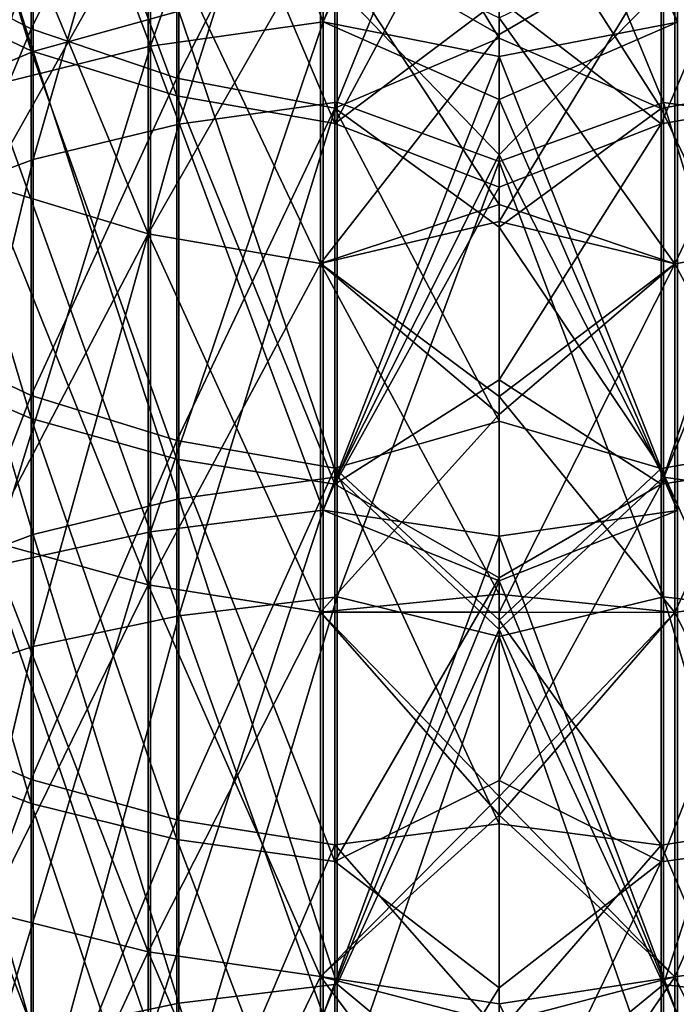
# Model space of a CAD drawing. Header units: millimetres. Extents: x -198 to 325, y 0 to 239.
# Tile 449 of 468: x 143 to 153, y 134 to 149. Entities that reach past the tile are written whole.
import ezdxf

# ---------------------------------------------------------------- set-up
doc = ezdxf.new("R2010")
doc.units = ezdxf.units.MM
doc.header["$LTSCALE"] = 65.185185
for name, color, linetype in [('658', 7, 'CONTINUOUS'), ('659', 7, 'CONTINUOUS'), ('660', 7, 'CONTINUOUS'), ('661', 7, 'CONTINUOUS')]:
    doc.layers.add(name, color=color, linetype=linetype)

msp = doc.modelspace()

# ---------------------------------------------------------------- linework, layer by layer
at = {"layer": '658', "color": 7, "linetype": 'CONTINUOUS', "true_color": 0xe0f2ff}
for points in [[(152.536, 154.98, 223.085), (152.536, 147.63, 227.642), (150, 153.793, 224.166), (152.536, 154.98, 223.085)], [(154.977, 154.596, 222.451), (154.977, 147.29, 226.983), (152.536, 154.98, 223.085), (154.977, 154.596, 222.451)], [(152.536, 154.98, 223.085), (154.977, 147.29, 226.983), (152.536, 147.63, 227.642), (152.536, 154.98, 223.085)], [(150, 146.819, 3.609), (152.536, 149.416, 5.403), (150, 153.892, 7.898), (150, 146.819, 3.609)], [(150, 153.793, 224.166), (152.536, 147.63, 227.642), (150, 146.717, 228.448), (150, 153.793, 224.166)], [(154.944, 147.998, 34.445), (152.501, 152.805, 39.477), (154.944, 153.307, 38.94), (154.944, 147.998, 34.445)], [(152.501, 152.584, 192.723), (152.501, 147.3, 197.17), (154.944, 153.048, 193.293), (152.501, 152.584, 192.723)], [(154.944, 153.048, 193.293), (152.501, 147.3, 197.17), (154.944, 147.724, 197.771), (154.944, 153.048, 193.293)], [(152.501, 147.535, 35.014), (150, 151.453, 38.596), (152.501, 152.805, 39.477), (152.501, 147.535, 35.014)], [(152.501, 147.535, 35.014), (152.501, 152.805, 39.477), (154.944, 147.998, 34.445), (152.501, 147.535, 35.014)], [(152.501, 152.584, 192.723), (150, 149.222, 195.307), (152.501, 147.3, 197.17), (152.501, 152.584, 192.723)], [(150, 148.621, 36.199), (150, 151.453, 38.596), (152.501, 147.535, 35.014), (150, 148.621, 36.199)], [(152.536, 141.843, 1.227), (152.536, 149.416, 5.403), (150, 146.819, 3.609), (152.536, 141.843, 1.227)], [(152.536, 141.843, 1.227), (154.977, 149.031, 6.036), (152.536, 149.416, 5.403), (152.536, 141.843, 1.227)], [(150, 149.222, 195.307), (150, 146.323, 197.622), (152.501, 147.3, 197.17), (150, 149.222, 195.307)], [(154.977, 141.502, 1.885), (154.977, 149.031, 6.036), (152.536, 141.843, 1.227), (154.977, 141.502, 1.885)], [(150, 145.705, 33.905), (150, 148.621, 36.199), (152.501, 147.535, 35.014), (150, 145.705, 33.905)], [(154.944, 142.4, 30.315), (152.501, 147.535, 35.014), (154.944, 147.998, 34.445), (154.944, 142.4, 30.315)], [(152.501, 147.3, 197.17), (152.501, 141.731, 201.254), (154.944, 147.724, 197.771), (152.501, 147.3, 197.17)], [(154.944, 147.724, 197.771), (152.501, 141.731, 201.254), (154.944, 142.113, 201.882), (154.944, 147.724, 197.771)], [(152.536, 147.63, 227.642), (152.536, 139.99, 231.696), (150, 146.717, 228.448), (152.536, 147.63, 227.642)], [(154.977, 147.29, 226.983), (154.977, 139.696, 231.015), (152.536, 147.63, 227.642), (154.977, 147.29, 226.983)], [(152.536, 147.63, 227.642), (154.977, 139.696, 231.015), (152.536, 139.99, 231.696), (152.536, 147.63, 227.642)], [(152.501, 141.977, 30.915), (150, 145.705, 33.905), (152.501, 147.535, 35.014), (152.501, 141.977, 30.915)], [(152.501, 141.977, 30.915), (152.501, 147.535, 35.014), (154.944, 142.4, 30.315), (152.501, 141.977, 30.915)], [(150, 146.323, 197.622), (150, 143.343, 199.832), (152.501, 147.3, 197.17), (150, 146.323, 197.622)], [(152.501, 147.3, 197.17), (150, 143.343, 199.832), (152.501, 141.731, 201.254), (152.501, 147.3, 197.17)], [(150, 139.486, -0.218), (152.536, 141.843, 1.227), (150, 146.819, 3.609), (150, 139.486, -0.218)], [(150, 146.717, 228.448), (152.536, 139.99, 231.696), (150, 139.38, 232.269), (150, 146.717, 228.448)], [(150, 142.708, 31.718), (150, 145.705, 33.905), (152.501, 141.977, 30.915), (150, 142.708, 31.718)], [(150, 143.343, 199.832), (150, 140.285, 201.933), (152.501, 141.731, 201.254), (150, 143.343, 199.832)], [(150, 139.634, 29.64), (150, 142.708, 31.718), (152.501, 141.977, 30.915), (150, 139.634, 29.64)], [(154.944, 136.539, 26.568), (152.501, 141.977, 30.915), (154.944, 142.4, 30.315), (154.944, 136.539, 26.568)], [(152.501, 141.731, 201.254), (152.501, 135.901, 204.956), (154.944, 142.113, 201.882), (152.501, 141.731, 201.254)], [(154.944, 142.113, 201.882), (152.501, 135.901, 204.956), (154.944, 136.239, 205.609), (154.944, 142.113, 201.882)], [(152.501, 136.158, 27.196), (150, 139.634, 29.64), (152.501, 141.977, 30.915), (152.501, 136.158, 27.196)], [(152.501, 136.158, 27.196), (152.501, 141.977, 30.915), (154.944, 136.539, 26.568), (152.501, 136.158, 27.196)], [(152.536, 134.006, -2.43), (152.536, 141.843, 1.227), (150, 139.486, -0.218), (152.536, 134.006, -2.43)], [(152.536, 134.006, -2.43), (154.977, 141.502, 1.885), (152.536, 141.843, 1.227), (152.536, 134.006, -2.43)], [(150, 140.285, 201.933), (150, 137.153, 203.922), (152.501, 141.731, 201.254), (150, 140.285, 201.933)], [(152.501, 141.731, 201.254), (150, 137.153, 203.922), (152.501, 135.901, 204.956), (152.501, 141.731, 201.254)], [(154.977, 133.711, -1.751), (154.977, 141.502, 1.885), (152.536, 134.006, -2.43), (154.977, 133.711, -1.751)], [(152.536, 139.99, 231.696), (152.536, 132.095, 235.227), (150, 139.38, 232.269), (152.536, 139.99, 231.696)], [(154.977, 139.696, 231.015), (154.977, 131.849, 234.528), (152.536, 139.99, 231.696), (154.977, 139.696, 231.015)], [(152.536, 139.99, 231.696), (154.977, 131.849, 234.528), (152.536, 132.095, 235.227), (152.536, 139.99, 231.696)], [(150, 136.487, 27.675), (150, 139.634, 29.64), (152.501, 136.158, 27.196), (150, 136.487, 27.675)], [(150, 131.923, -3.567), (152.536, 134.006, -2.43), (150, 139.486, -0.218), (150, 131.923, -3.567)], [(150, 139.38, 232.269), (152.536, 132.095, 235.227), (150, 131.814, 235.611), (150, 139.38, 232.269)], [(150, 137.153, 203.922), (150, 133.952, 205.798), (152.501, 135.901, 204.956), (150, 137.153, 203.922)], [(150, 133.272, 25.824), (150, 136.487, 27.675), (152.501, 136.158, 27.196), (150, 133.272, 25.824)], [(154.944, 130.441, 23.222), (152.501, 136.158, 27.196), (154.944, 136.539, 26.568), (154.944, 130.441, 23.222)], [(152.501, 130.103, 23.874), (150, 133.272, 25.824), (152.501, 136.158, 27.196), (152.501, 130.103, 23.874)], [(152.501, 135.901, 204.956), (152.501, 129.837, 208.26), (154.944, 136.239, 205.609), (152.501, 135.901, 204.956)], [(154.944, 136.239, 205.609), (152.501, 129.837, 208.26), (154.944, 130.13, 208.935), (154.944, 136.239, 205.609)], [(152.501, 130.103, 23.874), (152.501, 136.158, 27.196), (154.944, 130.441, 23.222), (152.501, 130.103, 23.874)], [(150, 133.952, 205.798), (150, 130.685, 207.557), (152.501, 135.901, 204.956), (150, 133.952, 205.798)], [(152.501, 135.901, 204.956), (150, 130.685, 207.557), (152.501, 129.837, 208.26), (152.501, 135.901, 204.956)], [(152.536, 125.941, -5.554), (152.536, 134.006, -2.43), (150, 131.923, -3.567), (152.536, 125.941, -5.554)], [(152.536, 125.941, -5.554), (154.977, 133.711, -1.751), (152.536, 134.006, -2.43), (152.536, 125.941, -5.554)], [(154.977, 125.693, -4.856), (154.977, 133.711, -1.751), (152.536, 125.941, -5.554), (154.977, 125.693, -4.856)]]:
    msp.add_3dface(points, dxfattribs=at)
at = {"layer": '659', "color": 7, "linetype": 'CONTINUOUS', "true_color": 0xe0f2ff}
for points in [[(142.803, 148.416, 7.047), (142.803, 155.582, 11.649), (140.827, 154.651, 12.967), (142.803, 148.416, 7.047)], [(142.803, 148.416, 7.047), (145.056, 149.038, 6.024), (142.803, 155.582, 11.649), (142.803, 148.416, 7.047)], [(140.802, 154.841, 195.496), (140.802, 149.362, 200.09), (142.773, 148.427, 198.766), (140.802, 154.841, 195.496)], [(142.773, 153.817, 194.238), (140.802, 154.841, 195.496), (142.773, 148.427, 198.766), (142.773, 153.817, 194.238)], [(147.499, 154.984, 223.091), (147.499, 147.633, 227.648), (145.056, 147.296, 226.995), (147.499, 154.984, 223.091)], [(145.056, 154.603, 222.463), (147.499, 154.984, 223.091), (145.056, 147.296, 226.995), (145.056, 154.603, 222.463)], [(147.499, 154.984, 223.091), (150, 153.793, 224.166), (147.499, 147.633, 227.648), (147.499, 154.984, 223.091)], [(140.827, 147.577, 8.425), (142.803, 148.416, 7.047), (140.827, 154.651, 12.967), (140.827, 147.577, 8.425)], [(145.056, 154.603, 222.463), (145.056, 147.296, 226.995), (142.803, 146.747, 225.93), (145.056, 154.603, 222.463)], [(142.803, 153.982, 221.438), (145.056, 154.603, 222.463), (142.803, 146.747, 225.93), (142.803, 153.982, 221.438)], [(142.773, 148.766, 33.501), (140.802, 149.788, 32.245), (142.773, 154.137, 38.051), (142.773, 148.766, 33.501)], [(142.773, 148.766, 33.501), (142.773, 154.137, 38.051), (145.023, 153.316, 38.93), (142.773, 148.766, 33.501)], [(142.803, 153.982, 221.438), (142.803, 146.747, 225.93), (140.827, 146.006, 224.495), (142.803, 153.982, 221.438)], [(140.827, 153.146, 220.056), (142.803, 153.982, 221.438), (140.827, 146.006, 224.495), (140.827, 153.146, 220.056)], [(142.773, 153.817, 194.238), (142.773, 148.427, 198.766), (145.023, 147.732, 197.782), (142.773, 153.817, 194.238)], [(145.023, 153.057, 193.304), (142.773, 153.817, 194.238), (145.023, 147.732, 197.782), (145.023, 153.057, 193.304)], [(150, 146.819, 3.609), (150, 153.892, 7.898), (147.499, 149.42, 5.397), (150, 146.819, 3.609)], [(150, 153.793, 224.166), (150, 146.717, 228.448), (147.499, 147.633, 227.648), (150, 153.793, 224.166)], [(145.023, 148.006, 34.434), (142.773, 148.766, 33.501), (145.023, 153.316, 38.93), (145.023, 148.006, 34.434)], [(145.023, 148.006, 34.434), (145.023, 153.316, 38.93), (147.464, 152.81, 39.471), (145.023, 148.006, 34.434)], [(145.023, 153.057, 193.304), (145.023, 147.732, 197.782), (147.464, 147.304, 197.176), (145.023, 153.057, 193.304)], [(147.464, 152.588, 192.729), (145.023, 153.057, 193.304), (147.464, 147.304, 197.176), (147.464, 152.588, 192.729)], [(147.464, 147.539, 35.009), (145.023, 148.006, 34.434), (147.464, 152.81, 39.471), (147.464, 147.539, 35.009)], [(150, 151.453, 38.596), (150, 148.621, 36.199), (147.464, 152.81, 39.471), (150, 151.453, 38.596)], [(150, 148.621, 36.199), (147.464, 147.539, 35.009), (147.464, 152.81, 39.471), (150, 148.621, 36.199)], [(150, 152.036, 192.888), (147.464, 152.588, 192.729), (147.464, 147.304, 197.176), (150, 152.036, 192.888)], [(150, 149.222, 195.307), (150, 152.036, 192.888), (147.464, 147.304, 197.176), (150, 149.222, 195.307)], [(140.802, 144.036, 27.998), (140.802, 149.788, 32.245), (142.773, 148.766, 33.501), (140.802, 144.036, 27.998)], [(147.499, 141.846, 1.221), (147.499, 149.42, 5.397), (145.056, 149.038, 6.024), (147.499, 141.846, 1.221)], [(147.499, 141.846, 1.221), (150, 146.819, 3.609), (147.499, 149.42, 5.397), (147.499, 141.846, 1.221)], [(140.802, 149.362, 200.09), (140.802, 143.589, 204.308), (142.773, 142.746, 202.923), (140.802, 149.362, 200.09)], [(142.773, 148.427, 198.766), (140.802, 149.362, 200.09), (142.773, 142.746, 202.923), (142.773, 148.427, 198.766)], [(150, 146.323, 197.622), (150, 149.222, 195.307), (147.464, 147.304, 197.176), (150, 146.323, 197.622)], [(145.056, 141.508, 1.873), (145.056, 149.038, 6.024), (142.803, 148.416, 7.047), (145.056, 141.508, 1.873)], [(145.056, 141.508, 1.873), (147.499, 141.846, 1.221), (145.056, 149.038, 6.024), (145.056, 141.508, 1.873)], [(142.773, 143.102, 29.321), (140.802, 144.036, 27.998), (142.773, 148.766, 33.501), (142.773, 143.102, 29.321)], [(142.773, 143.102, 29.321), (142.773, 148.766, 33.501), (145.023, 148.006, 34.434), (142.773, 143.102, 29.321)], [(150, 148.621, 36.199), (150, 145.705, 33.905), (147.464, 147.539, 35.009), (150, 148.621, 36.199)], [(142.803, 140.957, 2.936), (142.803, 148.416, 7.047), (140.827, 147.577, 8.425), (142.803, 140.957, 2.936)], [(142.773, 148.427, 198.766), (142.773, 142.746, 202.923), (145.023, 142.12, 201.894), (142.773, 148.427, 198.766)], [(145.023, 147.732, 197.782), (142.773, 148.427, 198.766), (145.023, 142.12, 201.894), (145.023, 147.732, 197.782)], [(142.803, 140.957, 2.936), (145.056, 141.508, 1.873), (142.803, 148.416, 7.047), (142.803, 140.957, 2.936)], [(145.023, 142.408, 30.304), (142.773, 143.102, 29.321), (145.023, 148.006, 34.434), (145.023, 142.408, 30.304)], [(145.023, 142.408, 30.304), (145.023, 148.006, 34.434), (147.464, 147.539, 35.009), (145.023, 142.408, 30.304)], [(145.023, 147.732, 197.782), (145.023, 142.12, 201.894), (147.464, 141.735, 201.26), (145.023, 147.732, 197.782)], [(147.464, 147.304, 197.176), (145.023, 147.732, 197.782), (147.464, 141.735, 201.26), (147.464, 147.304, 197.176)], [(140.827, 140.214, 4.368), (142.803, 140.957, 2.936), (140.827, 147.577, 8.425), (140.827, 140.214, 4.368)], [(147.464, 141.981, 30.909), (145.023, 142.408, 30.304), (147.464, 147.539, 35.009), (147.464, 141.981, 30.909)], [(147.499, 147.633, 227.648), (147.499, 139.993, 231.702), (145.056, 139.701, 231.027), (147.499, 147.633, 227.648)], [(145.056, 147.296, 226.995), (147.499, 147.633, 227.648), (145.056, 139.701, 231.027), (145.056, 147.296, 226.995)], [(150, 145.705, 33.905), (150, 142.708, 31.718), (147.464, 147.539, 35.009), (150, 145.705, 33.905)], [(150, 142.708, 31.718), (147.464, 141.981, 30.909), (147.464, 147.539, 35.009), (150, 142.708, 31.718)], [(147.499, 147.633, 227.648), (150, 146.717, 228.448), (147.499, 139.993, 231.702), (147.499, 147.633, 227.648)], [(145.056, 147.296, 226.995), (145.056, 139.701, 231.027), (142.803, 139.226, 229.927), (145.056, 147.296, 226.995)], [(142.803, 146.747, 225.93), (145.056, 147.296, 226.995), (142.803, 139.226, 229.927), (142.803, 146.747, 225.93)], [(150, 146.323, 197.622), (147.464, 147.304, 197.176), (147.464, 141.735, 201.26), (150, 146.323, 197.622)], [(150, 139.486, -0.218), (150, 146.819, 3.609), (147.499, 141.846, 1.221), (150, 139.486, -0.218)], [(142.803, 146.747, 225.93), (142.803, 139.226, 229.927), (140.827, 138.585, 228.444), (142.803, 146.747, 225.93)], [(140.827, 146.006, 224.495), (142.803, 146.747, 225.93), (140.827, 138.585, 228.444), (140.827, 146.006, 224.495)], [(150, 146.717, 228.448), (150, 139.38, 232.269), (147.499, 139.993, 231.702), (150, 146.717, 228.448)], [(150, 143.343, 199.832), (150, 146.323, 197.622), (147.464, 141.735, 201.26), (150, 143.343, 199.832)], [(140.802, 138.013, 24.145), (140.802, 144.036, 27.998), (142.773, 143.102, 29.321), (140.802, 138.013, 24.145)], [(140.802, 143.589, 204.308), (140.802, 137.547, 208.13), (142.773, 136.8, 206.691), (140.802, 143.589, 204.308)], [(142.773, 142.746, 202.923), (140.802, 143.589, 204.308), (142.773, 136.8, 206.691), (142.773, 142.746, 202.923)], [(150, 140.285, 201.933), (150, 143.343, 199.832), (147.464, 141.735, 201.26), (150, 140.285, 201.933)], [(142.773, 137.172, 25.529), (140.802, 138.013, 24.145), (142.773, 143.102, 29.321), (142.773, 137.172, 25.529)], [(142.773, 137.172, 25.529), (142.773, 143.102, 29.321), (145.023, 142.408, 30.304), (142.773, 137.172, 25.529)], [(142.773, 142.746, 202.923), (142.773, 136.8, 206.691), (145.023, 136.246, 205.621), (142.773, 142.746, 202.923)], [(145.023, 142.12, 201.894), (142.773, 142.746, 202.923), (145.023, 136.246, 205.621), (145.023, 142.12, 201.894)], [(150, 142.708, 31.718), (150, 139.634, 29.64), (147.464, 141.981, 30.909), (150, 142.708, 31.718)], [(145.023, 136.546, 26.557), (142.773, 137.172, 25.529), (145.023, 142.408, 30.304), (145.023, 136.546, 26.557)], [(145.023, 136.546, 26.557), (145.023, 142.408, 30.304), (147.464, 141.981, 30.909), (145.023, 136.546, 26.557)], [(145.023, 142.12, 201.894), (145.023, 136.246, 205.621), (147.464, 135.904, 204.962), (145.023, 142.12, 201.894)], [(147.464, 141.735, 201.26), (145.023, 142.12, 201.894), (147.464, 135.904, 204.962), (147.464, 141.735, 201.26)], [(147.464, 136.162, 27.19), (145.023, 136.546, 26.557), (147.464, 141.981, 30.909), (147.464, 136.162, 27.19)], [(150, 139.634, 29.64), (150, 136.487, 27.675), (147.464, 141.981, 30.909), (150, 139.634, 29.64)], [(150, 136.487, 27.675), (147.464, 136.162, 27.19), (147.464, 141.981, 30.909), (150, 136.487, 27.675)], [(147.499, 134.009, -2.437), (147.499, 141.846, 1.221), (145.056, 141.508, 1.873), (147.499, 134.009, -2.437)], [(147.499, 134.009, -2.437), (150, 139.486, -0.218), (147.499, 141.846, 1.221), (147.499, 134.009, -2.437)], [(150, 140.285, 201.933), (147.464, 141.735, 201.26), (147.464, 135.904, 204.962), (150, 140.285, 201.933)], [(145.056, 133.716, -1.764), (145.056, 141.508, 1.873), (142.803, 140.957, 2.936), (145.056, 133.716, -1.764)], [(145.056, 133.716, -1.764), (147.499, 134.009, -2.437), (145.056, 141.508, 1.873), (145.056, 133.716, -1.764)], [(142.803, 133.239, -0.666), (142.803, 140.957, 2.936), (140.827, 140.214, 4.368), (142.803, 133.239, -0.666)], [(142.803, 133.239, -0.666), (145.056, 133.716, -1.764), (142.803, 140.957, 2.936), (142.803, 133.239, -0.666)], [(150, 137.153, 203.922), (150, 140.285, 201.933), (147.464, 135.904, 204.962), (150, 137.153, 203.922)], [(140.827, 132.595, 0.814), (142.803, 133.239, -0.666), (140.827, 140.214, 4.368), (140.827, 132.595, 0.814)], [(147.499, 139.993, 231.702), (147.499, 132.098, 235.234), (145.056, 131.853, 234.541), (147.499, 139.993, 231.702)], [(145.056, 139.701, 231.027), (147.499, 139.993, 231.702), (145.056, 131.853, 234.541), (145.056, 139.701, 231.027)], [(147.499, 139.993, 231.702), (150, 139.38, 232.269), (147.499, 132.098, 235.234), (147.499, 139.993, 231.702)], [(145.056, 139.701, 231.027), (145.056, 131.853, 234.541), (142.803, 131.454, 233.411), (145.056, 139.701, 231.027)], [(142.803, 139.226, 229.927), (145.056, 139.701, 231.027), (142.803, 131.454, 233.411), (142.803, 139.226, 229.927)], [(150, 131.923, -3.567), (150, 139.486, -0.218), (147.499, 134.009, -2.437), (150, 131.923, -3.567)], [(150, 139.38, 232.269), (150, 131.814, 235.611), (147.499, 132.098, 235.234), (150, 139.38, 232.269)], [(142.803, 139.226, 229.927), (142.803, 131.454, 233.411), (140.827, 130.916, 231.887), (142.803, 139.226, 229.927)], [(140.827, 138.585, 228.444), (142.803, 139.226, 229.927), (140.827, 130.916, 231.887), (140.827, 138.585, 228.444)], [(140.802, 131.746, 20.704), (140.802, 138.013, 24.145), (142.773, 137.172, 25.529), (140.802, 131.746, 20.704)], [(140.802, 137.547, 208.13), (140.802, 131.262, 211.539), (142.773, 130.616, 210.052), (140.802, 137.547, 208.13)], [(142.773, 136.8, 206.691), (140.802, 137.547, 208.13), (142.773, 130.616, 210.052), (142.773, 136.8, 206.691)], [(142.773, 131.001, 22.142), (140.802, 131.746, 20.704), (142.773, 137.172, 25.529), (142.773, 131.001, 22.142)], [(142.773, 131.001, 22.142), (142.773, 137.172, 25.529), (145.023, 136.546, 26.557), (142.773, 131.001, 22.142)], [(150, 133.952, 205.798), (150, 137.153, 203.922), (147.464, 135.904, 204.962), (150, 133.952, 205.798)], [(142.773, 136.8, 206.691), (142.773, 130.616, 210.052), (145.023, 130.135, 208.947), (142.773, 136.8, 206.691)], [(145.023, 136.246, 205.621), (142.773, 136.8, 206.691), (145.023, 130.135, 208.947), (145.023, 136.246, 205.621)], [(145.023, 130.447, 23.21), (142.773, 131.001, 22.142), (145.023, 136.546, 26.557), (145.023, 130.447, 23.21)], [(145.023, 130.447, 23.21), (145.023, 136.546, 26.557), (147.464, 136.162, 27.19), (145.023, 130.447, 23.21)], [(150, 136.487, 27.675), (150, 133.272, 25.824), (147.464, 136.162, 27.19), (150, 136.487, 27.675)], [(145.023, 136.246, 205.621), (145.023, 130.135, 208.947), (147.464, 129.84, 208.267), (145.023, 136.246, 205.621)], [(147.464, 135.904, 204.962), (145.023, 136.246, 205.621), (147.464, 129.84, 208.267), (147.464, 135.904, 204.962)], [(147.464, 130.106, 23.868), (145.023, 130.447, 23.21), (147.464, 136.162, 27.19), (147.464, 130.106, 23.868)], [(150, 133.272, 25.824), (147.464, 130.106, 23.868), (147.464, 136.162, 27.19), (150, 133.272, 25.824)], [(150, 133.952, 205.798), (147.464, 135.904, 204.962), (147.464, 129.84, 208.267), (150, 133.952, 205.798)], [(147.499, 125.944, -5.56), (147.499, 134.009, -2.437), (145.056, 133.716, -1.764), (147.499, 125.944, -5.56)], [(147.499, 125.944, -5.56), (150, 131.923, -3.567), (147.499, 134.009, -2.437), (147.499, 125.944, -5.56)], [(150, 130.685, 207.557), (150, 133.952, 205.798), (147.464, 129.84, 208.267), (150, 130.685, 207.557)], [(145.056, 125.698, -4.869), (145.056, 133.716, -1.764), (142.803, 133.239, -0.666), (145.056, 125.698, -4.869)], [(145.056, 125.698, -4.869), (147.499, 125.944, -5.56), (145.056, 133.716, -1.764), (145.056, 125.698, -4.869)]]:
    msp.add_3dface(points, dxfattribs=at)
at = {"layer": '660', "color": 7, "linetype": 'CONTINUOUS', "true_color": 0xe0f2ff}
for points in [[(147.285, 148.876, 229.235), (147.285, 156.142, 224.716), (144.618, 148.501, 228.584), (147.285, 148.876, 229.235)], [(144.618, 148.501, 228.584), (147.285, 156.142, 224.716), (144.618, 155.725, 224.092), (144.618, 148.501, 228.584)], [(147.285, 156.142, 7.284), (147.285, 148.876, 2.765), (144.618, 155.725, 7.908), (147.285, 156.142, 7.284)], [(147.285, 156.142, 7.284), (150, 154.848, 6.134), (147.285, 148.876, 2.765), (147.285, 156.142, 7.284)], [(147.285, 148.876, 229.235), (150, 155.486, 225.449), (147.285, 156.142, 224.716), (147.285, 148.876, 229.235)], [(144.618, 148.501, 228.584), (144.618, 155.725, 224.092), (142.134, 147.886, 227.52), (144.618, 148.501, 228.584)], [(142.134, 147.886, 227.52), (144.618, 155.725, 224.092), (142.134, 155.042, 223.07), (142.134, 147.886, 227.52)], [(144.618, 155.725, 7.908), (144.618, 148.501, 3.416), (142.134, 155.042, 8.93), (144.618, 155.725, 7.908)], [(144.618, 155.725, 7.908), (147.285, 148.876, 2.765), (144.618, 148.501, 3.416), (144.618, 155.725, 7.908)], [(150, 148.339, 229.828), (150, 155.486, 225.449), (147.285, 148.876, 229.235), (150, 148.339, 229.828)], [(142.134, 155.042, 8.93), (144.618, 148.501, 3.416), (142.134, 147.886, 4.48), (142.134, 155.042, 8.93)], [(150, 154.848, 6.134), (150, 147.676, 1.796), (147.285, 148.876, 2.765), (150, 154.848, 6.134)], [(142.099, 146.354, 197.913), (142.099, 151.577, 193.627), (144.579, 145.602, 196.933), (142.099, 146.354, 197.913)], [(144.579, 145.602, 196.933), (142.099, 151.577, 193.627), (144.579, 150.762, 192.698), (144.579, 145.602, 196.933)], [(142.099, 151.577, 38.373), (142.099, 146.354, 34.087), (144.579, 150.762, 39.302), (142.099, 151.577, 38.373)], [(150, 151.484, 41.306), (147.244, 150.262, 39.872), (150, 148.681, 38.848), (150, 151.484, 41.306)], [(144.579, 150.762, 39.302), (142.099, 146.354, 34.087), (144.579, 145.602, 35.067), (144.579, 150.762, 39.302)], [(144.579, 145.602, 196.933), (144.579, 150.762, 192.698), (147.244, 145.14, 196.331), (144.579, 145.602, 196.933)], [(147.244, 145.14, 196.331), (144.579, 150.762, 192.698), (147.244, 150.262, 192.128), (147.244, 145.14, 196.331)], [(144.579, 150.762, 39.302), (144.579, 145.602, 35.067), (147.244, 150.262, 39.872), (144.579, 150.762, 39.302)], [(147.244, 150.262, 39.872), (144.579, 145.602, 35.067), (147.244, 145.14, 35.669), (147.244, 150.262, 39.872)], [(147.244, 145.14, 196.331), (147.244, 150.262, 192.128), (150, 146.055, 195.296), (147.244, 145.14, 196.331)], [(150, 146.055, 195.296), (147.244, 150.262, 192.128), (150, 148.939, 192.933), (150, 146.055, 195.296)], [(147.244, 150.262, 39.872), (147.244, 145.14, 35.669), (150, 148.681, 38.848), (147.244, 150.262, 39.872)], [(147.285, 141.33, 233.268), (147.285, 148.876, 229.235), (144.618, 140.998, 232.594), (147.285, 141.33, 233.268)], [(144.618, 140.998, 232.594), (147.285, 148.876, 229.235), (144.618, 148.501, 228.584), (144.618, 140.998, 232.594)], [(147.285, 148.876, 2.765), (147.285, 141.33, -1.268), (144.618, 148.501, 3.416), (147.285, 148.876, 2.765)], [(147.285, 148.876, 2.765), (150, 147.676, 1.796), (147.285, 141.33, -1.268), (147.285, 148.876, 2.765)], [(147.285, 141.33, 233.268), (150, 148.339, 229.828), (147.285, 148.876, 229.235), (147.285, 141.33, 233.268)], [(150, 148.681, 38.848), (147.244, 145.14, 35.669), (150, 145.789, 36.494), (150, 148.681, 38.848)], [(144.618, 140.998, 232.594), (144.618, 148.501, 228.584), (142.134, 140.454, 231.492), (144.618, 140.998, 232.594)], [(142.134, 140.454, 231.492), (144.618, 148.501, 228.584), (142.134, 147.886, 227.52), (142.134, 140.454, 231.492)], [(144.618, 148.501, 3.416), (144.618, 140.998, -0.594), (142.134, 147.886, 4.48), (144.618, 148.501, 3.416)], [(144.618, 148.501, 3.416), (147.285, 141.33, -1.268), (144.618, 140.998, -0.594), (144.618, 148.501, 3.416)], [(150, 140.927, 233.742), (150, 148.339, 229.828), (147.285, 141.33, 233.268), (150, 140.927, 233.742)], [(142.134, 147.886, 4.48), (144.618, 140.998, -0.594), (142.134, 140.454, 0.508), (142.134, 147.886, 4.48)], [(150, 147.676, 1.796), (150, 140.241, -2.074), (147.285, 141.33, -1.268), (150, 147.676, 1.796)], [(142.099, 140.862, 201.849), (142.099, 146.354, 197.913), (144.579, 140.176, 200.821), (142.099, 140.862, 201.849)], [(144.579, 140.176, 200.821), (142.099, 146.354, 197.913), (144.579, 145.602, 196.933), (144.579, 140.176, 200.821)], [(142.099, 146.354, 34.087), (142.099, 140.862, 30.151), (144.579, 145.602, 35.067), (142.099, 146.354, 34.087)], [(150, 143.085, 197.551), (147.244, 145.14, 196.331), (150, 146.055, 195.296), (150, 143.085, 197.551)], [(150, 145.789, 36.494), (147.244, 145.14, 35.669), (150, 142.811, 34.249), (150, 145.789, 36.494)], [(144.579, 145.602, 35.067), (142.099, 140.862, 30.151), (144.579, 140.176, 31.179), (144.579, 145.602, 35.067)], [(144.579, 140.176, 200.821), (144.579, 145.602, 196.933), (147.244, 139.754, 200.191), (144.579, 140.176, 200.821)], [(147.244, 139.754, 200.191), (144.579, 145.602, 196.933), (147.244, 145.14, 196.331), (147.244, 139.754, 200.191)], [(144.579, 145.602, 35.067), (144.579, 140.176, 31.179), (147.244, 145.14, 35.669), (144.579, 145.602, 35.067)], [(147.244, 145.14, 35.669), (144.579, 140.176, 31.179), (147.244, 139.754, 31.809), (147.244, 145.14, 35.669)], [(147.244, 139.754, 200.191), (147.244, 145.14, 196.331), (150, 140.035, 199.695), (147.244, 139.754, 200.191)], [(150, 140.035, 199.695), (147.244, 145.14, 196.331), (150, 143.085, 197.551), (150, 140.035, 199.695)], [(147.244, 145.14, 35.669), (147.244, 139.754, 31.809), (150, 142.811, 34.249), (147.244, 145.14, 35.669)], [(150, 142.811, 34.249), (147.244, 139.754, 31.809), (150, 139.753, 32.116), (150, 142.811, 34.249)], [(147.285, 133.537, 236.799), (147.285, 141.33, 233.268), (144.618, 133.249, 236.105), (147.285, 133.537, 236.799)], [(144.618, 133.249, 236.105), (147.285, 141.33, 233.268), (144.618, 140.998, 232.594), (144.618, 133.249, 236.105)], [(147.285, 141.33, -1.268), (147.285, 133.537, -4.799), (144.618, 140.998, -0.594), (147.285, 141.33, -1.268)], [(147.285, 141.33, -1.268), (150, 140.241, -2.074), (147.285, 133.537, -4.799), (147.285, 141.33, -1.268)], [(147.285, 133.537, 236.799), (150, 140.927, 233.742), (147.285, 141.33, 233.268), (147.285, 133.537, 236.799)], [(144.618, 133.249, 236.105), (144.618, 140.998, 232.594), (142.134, 132.779, 234.97), (144.618, 133.249, 236.105)], [(142.134, 132.779, 234.97), (144.618, 140.998, 232.594), (142.134, 140.454, 231.492), (142.134, 132.779, 234.97)], [(144.618, 140.998, -0.594), (144.618, 133.249, -4.105), (142.134, 140.454, 0.508), (144.618, 140.998, -0.594)], [(144.618, 140.998, -0.594), (147.285, 133.537, -4.799), (144.618, 133.249, -4.105), (144.618, 140.998, -0.594)], [(142.099, 135.125, 205.417), (142.099, 140.862, 201.849), (144.579, 134.507, 204.347), (142.099, 135.125, 205.417)], [(144.579, 134.507, 204.347), (142.099, 140.862, 201.849), (144.579, 140.176, 200.821), (144.579, 134.507, 204.347)], [(142.099, 140.862, 30.151), (142.099, 135.125, 26.583), (144.579, 140.176, 31.179), (142.099, 140.862, 30.151)], [(150, 133.279, 237.174), (150, 140.927, 233.742), (147.285, 133.537, 236.799), (150, 133.279, 237.174)], [(142.134, 140.454, 0.508), (144.618, 133.249, -4.105), (142.134, 132.779, -2.97), (142.134, 140.454, 0.508)], [(150, 140.241, -2.074), (150, 132.573, -5.461), (147.285, 133.537, -4.799), (150, 140.241, -2.074)], [(144.579, 140.176, 31.179), (142.099, 135.125, 26.583), (144.579, 134.507, 27.653), (144.579, 140.176, 31.179)], [(144.579, 134.507, 204.347), (144.579, 140.176, 200.821), (147.244, 134.128, 203.69), (144.579, 134.507, 204.347)], [(147.244, 134.128, 203.69), (144.579, 140.176, 200.821), (147.244, 139.754, 200.191), (147.244, 134.128, 203.69)], [(144.579, 140.176, 31.179), (144.579, 134.507, 27.653), (147.244, 139.754, 31.809), (144.579, 140.176, 31.179)], [(150, 136.907, 201.725), (147.244, 139.754, 200.191), (150, 140.035, 199.695), (150, 136.907, 201.725)], [(147.244, 139.754, 31.809), (144.579, 134.507, 27.653), (147.244, 134.128, 28.31), (147.244, 139.754, 31.809)], [(147.244, 134.128, 203.69), (147.244, 139.754, 200.191), (150, 136.907, 201.725), (147.244, 134.128, 203.69)], [(147.244, 139.754, 31.809), (147.244, 134.128, 28.31), (150, 136.619, 30.097), (147.244, 139.754, 31.809)], [(150, 139.753, 32.116), (147.244, 139.754, 31.809), (150, 136.619, 30.097), (150, 139.753, 32.116)], [(150, 133.706, 203.638), (147.244, 134.128, 203.69), (150, 136.907, 201.725), (150, 133.706, 203.638)], [(150, 136.619, 30.097), (147.244, 134.128, 28.31), (150, 133.412, 28.194), (150, 136.619, 30.097)], [(142.099, 129.166, 208.602), (142.099, 135.125, 205.417), (144.579, 128.62, 207.494), (142.099, 129.166, 208.602)], [(144.579, 128.62, 207.494), (142.099, 135.125, 205.417), (144.579, 134.507, 204.347), (144.579, 128.62, 207.494)], [(142.099, 135.125, 26.583), (142.099, 129.166, 23.398), (144.579, 134.507, 27.653), (142.099, 135.125, 26.583)], [(144.579, 134.507, 27.653), (142.099, 129.166, 23.398), (144.579, 128.62, 24.506), (144.579, 134.507, 27.653)], [(144.579, 128.62, 207.494), (144.579, 134.507, 204.347), (147.244, 128.284, 206.813), (144.579, 128.62, 207.494)], [(147.244, 128.284, 206.813), (144.579, 134.507, 204.347), (147.244, 134.128, 203.69), (147.244, 128.284, 206.813)], [(144.579, 134.507, 27.653), (144.579, 128.62, 24.506), (147.244, 134.128, 28.31), (144.579, 134.507, 27.653)], [(147.244, 134.128, 28.31), (144.579, 128.62, 24.506), (147.244, 128.284, 25.187), (147.244, 134.128, 28.31)], [(147.244, 128.284, 206.813), (147.244, 134.128, 203.69), (150, 130.437, 205.431), (147.244, 128.284, 206.813)], [(150, 130.437, 205.431), (147.244, 134.128, 203.69), (150, 133.706, 203.638), (150, 130.437, 205.431)], [(147.244, 134.128, 28.31), (147.244, 128.284, 25.187), (150, 133.412, 28.194), (147.244, 134.128, 28.31)]]:
    msp.add_3dface(points, dxfattribs=at)
at = {"layer": '661', "color": 7, "linetype": 'CONTINUOUS', "true_color": 0xe0f2ff}
for points in [[(150, 154.848, 6.134), (152.756, 156.138, 7.29), (152.756, 148.872, 2.772), (150, 154.848, 6.134)], [(150, 155.486, 225.449), (152.756, 148.872, 229.228), (152.756, 156.138, 224.71), (150, 155.486, 225.449)], [(150, 155.486, 225.449), (150, 148.339, 229.828), (152.756, 148.872, 229.228), (150, 155.486, 225.449)], [(150, 147.676, 1.796), (150, 154.848, 6.134), (152.756, 148.872, 2.772), (150, 147.676, 1.796)], [(150, 151.484, 41.306), (150, 148.681, 38.848), (152.715, 150.257, 39.878), (150, 151.484, 41.306)], [(155.382, 145.593, 196.921), (152.715, 150.257, 192.122), (155.382, 150.753, 192.687), (155.382, 145.593, 196.921)], [(152.715, 150.257, 39.878), (152.715, 145.136, 35.675), (155.382, 150.753, 39.313), (152.715, 150.257, 39.878)], [(155.382, 150.753, 39.313), (152.715, 145.136, 35.675), (155.382, 145.593, 35.079), (155.382, 150.753, 39.313)], [(152.715, 145.136, 196.325), (150, 148.939, 192.933), (152.715, 150.257, 192.122), (152.715, 145.136, 196.325)], [(150, 148.681, 38.848), (150, 145.789, 36.494), (152.715, 150.257, 39.878), (150, 148.681, 38.848)], [(152.715, 150.257, 39.878), (150, 145.789, 36.494), (152.715, 145.136, 35.675), (152.715, 150.257, 39.878)], [(152.715, 145.136, 196.325), (152.715, 150.257, 192.122), (155.382, 145.593, 196.921), (152.715, 145.136, 196.325)], [(150, 146.055, 195.296), (150, 148.939, 192.933), (152.715, 145.136, 196.325), (150, 146.055, 195.296)], [(150, 147.676, 1.796), (152.756, 148.872, 2.772), (152.756, 141.327, -1.261), (150, 147.676, 1.796)], [(150, 148.339, 229.828), (152.756, 141.327, 233.261), (152.756, 148.872, 229.228), (150, 148.339, 229.828)], [(150, 148.339, 229.828), (150, 140.927, 233.742), (152.756, 141.327, 233.261), (150, 148.339, 229.828)], [(150, 140.241, -2.074), (150, 147.676, 1.796), (152.756, 141.327, -1.261), (150, 140.241, -2.074)], [(150, 143.085, 197.551), (150, 146.055, 195.296), (152.715, 145.136, 196.325), (150, 143.085, 197.551)], [(150, 145.789, 36.494), (150, 142.811, 34.249), (152.715, 145.136, 35.675), (150, 145.789, 36.494)], [(155.382, 140.168, 200.809), (152.715, 145.136, 196.325), (155.382, 145.593, 196.921), (155.382, 140.168, 200.809)], [(152.715, 145.136, 35.675), (152.715, 139.75, 31.816), (155.382, 145.593, 35.079), (152.715, 145.136, 35.675)], [(155.382, 145.593, 35.079), (152.715, 139.75, 31.816), (155.382, 140.168, 31.191), (155.382, 145.593, 35.079)], [(152.715, 139.75, 200.184), (150, 143.085, 197.551), (152.715, 145.136, 196.325), (152.715, 139.75, 200.184)], [(150, 142.811, 34.249), (150, 139.753, 32.116), (152.715, 145.136, 35.675), (150, 142.811, 34.249)], [(152.715, 145.136, 35.675), (150, 139.753, 32.116), (152.715, 139.75, 31.816), (152.715, 145.136, 35.675)], [(152.715, 139.75, 200.184), (152.715, 145.136, 196.325), (155.382, 140.168, 200.809), (152.715, 139.75, 200.184)], [(150, 140.035, 199.695), (150, 143.085, 197.551), (152.715, 139.75, 200.184), (150, 140.035, 199.695)], [(150, 140.241, -2.074), (152.756, 141.327, -1.261), (152.756, 133.534, -4.792), (150, 140.241, -2.074)], [(150, 140.927, 233.742), (152.756, 133.534, 236.792), (152.756, 141.327, 233.261), (150, 140.927, 233.742)], [(150, 140.927, 233.742), (150, 133.279, 237.174), (152.756, 133.534, 236.792), (150, 140.927, 233.742)], [(150, 132.573, -5.461), (150, 140.241, -2.074), (152.756, 133.534, -4.792), (150, 132.573, -5.461)], [(155.382, 134.499, 204.334), (152.715, 139.75, 200.184), (155.382, 140.168, 200.809), (155.382, 134.499, 204.334)], [(152.715, 139.75, 31.816), (152.715, 134.124, 28.317), (155.382, 140.168, 31.191), (152.715, 139.75, 31.816)], [(155.382, 140.168, 31.191), (152.715, 134.124, 28.317), (155.382, 134.499, 27.666), (155.382, 140.168, 31.191)], [(150, 136.907, 201.725), (150, 140.035, 199.695), (152.715, 139.75, 200.184), (150, 136.907, 201.725)], [(150, 139.753, 32.116), (150, 136.619, 30.097), (152.715, 139.75, 31.816), (150, 139.753, 32.116)], [(152.715, 134.124, 203.683), (150, 136.907, 201.725), (152.715, 139.75, 200.184), (152.715, 134.124, 203.683)], [(152.715, 139.75, 31.816), (150, 136.619, 30.097), (152.715, 134.124, 28.317), (152.715, 139.75, 31.816)], [(152.715, 134.124, 203.683), (152.715, 139.75, 200.184), (155.382, 134.499, 204.334), (152.715, 134.124, 203.683)], [(150, 133.706, 203.638), (150, 136.907, 201.725), (152.715, 134.124, 203.683), (150, 133.706, 203.638)], [(150, 136.619, 30.097), (150, 133.412, 28.194), (152.715, 134.124, 28.317), (150, 136.619, 30.097)], [(155.382, 128.613, 207.48), (152.715, 134.124, 203.683), (155.382, 134.499, 204.334), (155.382, 128.613, 207.48)], [(152.715, 134.124, 28.317), (152.715, 128.281, 25.194), (155.382, 134.499, 27.666), (152.715, 134.124, 28.317)], [(155.382, 134.499, 27.666), (152.715, 128.281, 25.194), (155.382, 128.613, 24.52), (155.382, 134.499, 27.666)], [(152.715, 128.281, 206.806), (150, 133.706, 203.638), (152.715, 134.124, 203.683), (152.715, 128.281, 206.806)], [(150, 133.412, 28.194), (150, 130.137, 26.412), (152.715, 134.124, 28.317), (150, 133.412, 28.194)], [(152.715, 134.124, 28.317), (150, 130.137, 26.412), (152.715, 128.281, 25.194), (152.715, 134.124, 28.317)], [(152.715, 128.281, 206.806), (152.715, 134.124, 203.683), (155.382, 128.613, 207.48), (152.715, 128.281, 206.806)], [(150, 130.437, 205.431), (150, 133.706, 203.638), (152.715, 128.281, 206.806), (150, 130.437, 205.431)]]:
    msp.add_3dface(points, dxfattribs=at)

doc.saveas('drawing.dxf')
